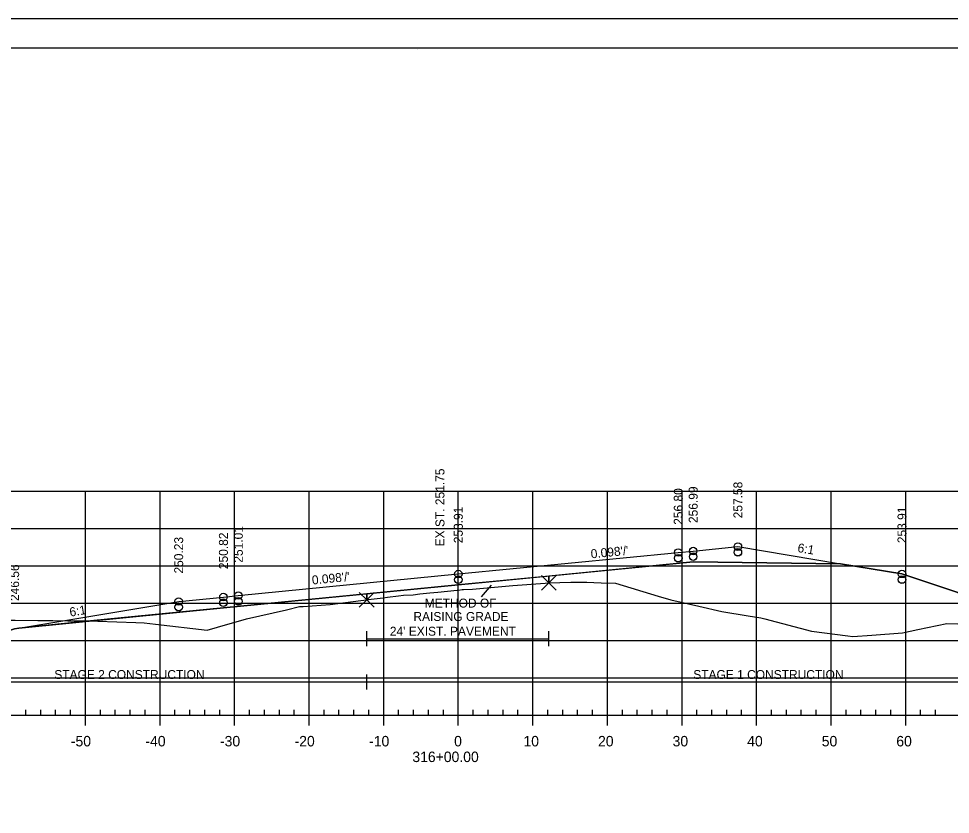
# Model space of a CAD drawing. Extents: x 1365647 to 1367999, y 387113 to 400173.
# Drawn here: x 1365835.1 to 1365960.1, y 398573 to 398679.6 of the extents above; entities that cross this region are included whole.
import ezdxf

# ---------------------------------------------------------------- set-up
doc = ezdxf.new("R2010")
doc.units = 0
for name, color, linetype in [('R_Alt Surface', 7, 'Continuous'), ('R_Axis', 7, 'Continuous'), ('R_Axis Annot', 7, 'Continuous'), ('R_Border', 7, 'Continuous'), ('R_Contours', 7, 'Continuous'), ('R_Detour', 7, 'Continuous'), ('R_Dimension', 7, 'Continuous'), ('R_Exist Surface', 7, 'Continuous'), ('R_Fin Surface', 7, 'Continuous'), ('R_Fin Surface Annot', 7, 'Continuous'), ('R_Grid', 7, 'Continuous'), ('R_No Plot', 7, 'Continuous'), ('R_Water', 7, 'Continuous'), ('R_Xsect Elev', 7, 'Continuous')]:
    doc.layers.add(name, color=color, linetype=linetype)

msp = doc.modelspace()

# ---------------------------------------------------------------- linework, layer by layer
at = {"layer": 'R_Alt Surface'}
msp.add_lwpolyline([(1365835.17, 398597.95), (1365862.59, 398600.65), (1365894.09, 398603.74), (1365925.59, 398606.82), (1365945.36, 398606.58)], dxfattribs=at)
at = {"layer": 'R_Axis'}
for p, q in [((1365749.09, 398586.29), (1366039.09, 398586.29)), ((1365836.09, 398586.29), (1365836.09, 398586.99)), ((1365838.09, 398586.29), (1365838.09, 398586.99)), ((1365840.09, 398586.29), (1365840.09, 398586.99)), ((1365842.09, 398586.29), (1365842.09, 398586.99)), ((1365844.09, 398584.89), (1365844.09, 398586.29)), ((1365846.09, 398586.29), (1365846.09, 398586.99)), ((1365848.09, 398586.29), (1365848.09, 398586.99)), ((1365850.09, 398586.29), (1365850.09, 398586.99)), ((1365852.09, 398586.29), (1365852.09, 398586.99)), ((1365854.09, 398584.89), (1365854.09, 398586.29)), ((1365856.09, 398586.29), (1365856.09, 398586.99)), ((1365858.09, 398586.29), (1365858.09, 398586.99)), ((1365860.09, 398586.29), (1365860.09, 398586.99)), ((1365862.09, 398586.29), (1365862.09, 398586.99)), ((1365864.09, 398584.89), (1365864.09, 398586.29)), ((1365866.09, 398586.29), (1365866.09, 398586.99)), ((1365868.09, 398586.29), (1365868.09, 398586.99)), ((1365870.09, 398586.29), (1365870.09, 398586.99)), ((1365872.09, 398586.29), (1365872.09, 398586.99)), ((1365874.09, 398584.89), (1365874.09, 398586.29)), ((1365876.09, 398586.29), (1365876.09, 398586.99)), ((1365878.09, 398586.29), (1365878.09, 398586.99)), ((1365880.09, 398586.29), (1365880.09, 398586.99)), ((1365882.09, 398586.29), (1365882.09, 398586.99)), ((1365884.09, 398584.89), (1365884.09, 398586.29)), ((1365886.09, 398586.29), (1365886.09, 398586.99)), ((1365888.09, 398586.29), (1365888.09, 398586.99)), ((1365890.09, 398586.29), (1365890.09, 398586.99)), ((1365892.09, 398586.29), (1365892.09, 398586.99)), ((1365894.09, 398584.89), (1365894.09, 398586.29)), ((1365896.09, 398586.29), (1365896.09, 398586.99)), ((1365898.09, 398586.29), (1365898.09, 398586.99)), ((1365900.09, 398586.29), (1365900.09, 398586.99)), ((1365902.09, 398586.29), (1365902.09, 398586.99)), ((1365904.09, 398584.89), (1365904.09, 398586.29)), ((1365906.09, 398586.29), (1365906.09, 398586.99)), ((1365908.09, 398586.29), (1365908.09, 398586.99)), ((1365910.09, 398586.29), (1365910.09, 398586.99)), ((1365912.09, 398586.29), (1365912.09, 398586.99)), ((1365914.09, 398584.89), (1365914.09, 398586.29)), ((1365916.09, 398586.29), (1365916.09, 398586.99)), ((1365918.09, 398586.29), (1365918.09, 398586.99)), ((1365920.09, 398586.29), (1365920.09, 398586.99)), ((1365922.09, 398586.29), (1365922.09, 398586.99)), ((1365924.09, 398584.89), (1365924.09, 398586.29)), ((1365926.09, 398586.29), (1365926.09, 398586.99)), ((1365928.09, 398586.29), (1365928.09, 398586.99)), ((1365930.09, 398586.29), (1365930.09, 398586.99)), ((1365932.09, 398586.29), (1365932.09, 398586.99)), ((1365934.09, 398584.89), (1365934.09, 398586.29)), ((1365936.09, 398586.29), (1365936.09, 398586.99)), ((1365938.09, 398586.29), (1365938.09, 398586.99)), ((1365940.09, 398586.29), (1365940.09, 398586.99)), ((1365942.09, 398586.29), (1365942.09, 398586.99)), ((1365944.09, 398584.89), (1365944.09, 398586.29)), ((1365946.09, 398586.29), (1365946.09, 398586.99)), ((1365948.09, 398586.29), (1365948.09, 398586.99)), ((1365950.09, 398586.29), (1365950.09, 398586.99)), ((1365952.09, 398586.29), (1365952.09, 398586.99)), ((1365954.09, 398584.89), (1365954.09, 398586.29)), ((1365956.09, 398586.29), (1365956.09, 398586.99)), ((1365958.09, 398586.29), (1365958.09, 398586.99))]:
    msp.add_line(p, q, dxfattribs=at)
at = {"layer": 'R_Border'}
for p, q in [((1365736.09, 398675.75), (1366052.27, 398675.75)), ((1365888.61, 398675.49), (1365888.61, 398675.49)), ((1365888.61, 398675.49), (1365888.61, 398675.49))]:
    msp.add_line(p, q, dxfattribs=at)
at = {"layer": 'R_Contours'}
for p, q in [((1365925.59, 398606.82), (1365906.23, 398604.93)), ((1365945.36, 398606.58), (1365925.59, 398606.82)), ((1365953.59, 398605.21), (1365945.36, 398606.58)), ((1365906.23, 398604.93), (1365894.09, 398603.74)), ((1365906.23, 398604.93), (1365906.23, 398604.02)), ((1365906.23, 398604.02), (1365906.23, 398604.93)), ((1365894.09, 398603.74), (1365881.81, 398602.53)), ((1365915.16, 398603.96), (1365920.89, 398602.24)), ((1365881.81, 398602.53), (1365862.59, 398600.65)), ((1365881.81, 398601.74), (1365881.81, 398602.53)), ((1365881.81, 398602.53), (1365881.81, 398601.74)), ((1365888.04, 398602.42), (1365888.92, 398602.54)), ((1365920.89, 398602.24), (1365922.58, 398601.72)), ((1365871.05, 398600.41), (1365872.79, 398600.83)), ((1365881.02, 398601.63), (1365881.81, 398601.74)), ((1365881.81, 398601.74), (1365882.05, 398601.77)), ((1365932.95, 398599.6), (1365934.65, 398599.31)), ((1365934.65, 398599.31), (1365935.21, 398599.18)), ((1365935.21, 398599.18), (1365941.44, 398597.55)), ((1365860.42, 398597.68), (1365861.79, 398598.07)), ((1365941.44, 398597.55), (1365946.33, 398596.92))]:
    msp.add_line(p, q, dxfattribs=at)
for points in [[(1365971.41, 398598.2), (1365974.85, 398598.12), (1365953.59, 398605.21)], [(1365895.98, 398603.18), (1365897.47, 398603.32), (1365900.44, 398603.59), (1365901.4, 398603.67), (1365905.75, 398603.99)], [(1365905.75, 398603.99), (1365906.13, 398604.02), (1365906.23, 398604.02)], [(1365906.23, 398604.02), (1365909.18, 398604.09), (1365911.34, 398604.11), (1365912.26, 398604.07), (1365913.26, 398604.01), (1365915.16, 398603.96)], [(1365882.05, 398601.77), (1365882.41, 398601.81), (1365884.02, 398602.02), (1365884.61, 398602.09), (1365886.08, 398602.27)], [(1365886.08, 398602.27), (1365886.72, 398602.34), (1365888.04, 398602.42)], [(1365888.92, 398602.54), (1365889.4, 398602.59), (1365890.28, 398602.67), (1365891.33, 398602.77)], [(1365891.33, 398602.77), (1365893.93, 398603.03), (1365894.12, 398603.05), (1365894.62, 398603.1), (1365894.79, 398603.11), (1365895.98, 398603.18)], [(1365872.79, 398600.83), (1365873.29, 398600.86), (1365876.92, 398601.13), (1365881.02, 398601.63)], [(1365922.58, 398601.72), (1365926.35, 398600.89), (1365929.42, 398600.18), (1365932.95, 398599.6)], [(1365862.59, 398600.65), (1365844.77, 398598.9), (1365845.73, 398598.89), (1365850.84, 398598.72)], [(1365861.79, 398598.07), (1365865.68, 398599.18), (1365871.05, 398600.41)], [(1365850.84, 398598.72), (1365851.96, 398598.65), (1365853.48, 398598.46), (1365860.42, 398597.68)], [(1365955.73, 398597.76), (1365959.61, 398598.56), (1365971.41, 398598.2)], [(1365949.56, 398597), (1365953.65, 398597.3), (1365955.73, 398597.76)], [(1365946.33, 398596.92), (1365947.01, 398596.81), (1365949.56, 398597)]]:
    msp.add_lwpolyline(points, dxfattribs=at)
msp.add_lwpolyline([(1365820, 398599.16), (1365823, 398599.12), (1365829.56, 398599.06), (1365844.77, 398598.9), (1365835.17, 398597.95), (1365834.59, 398597.86), (1365829.25, 398596.08)], close=True, dxfattribs=at)
at = {"layer": 'R_Detour'}
for p, q in [((1365906.23, 398604.02), (1365906.23, 398604.93)), ((1365881.81, 398601.74), (1365881.81, 398602.53))]:
    msp.add_line(p, q, dxfattribs=at)
at = {"layer": 'R_Dimension'}
msp.add_line((1365897.21, 398602.12), (1365898.53, 398603.69), dxfattribs=at)
at = {"layer": 'R_Exist Surface'}
msp.add_lwpolyline([(1365829.56, 398599.06), (1365845.73, 398598.89), (1365850.84, 398598.72), (1365851.96, 398598.65), (1365853.48, 398598.46), (1365860.42, 398597.68), (1365861.79, 398598.07), (1365865.68, 398599.18), (1365871.05, 398600.41), (1365872.79, 398600.83), (1365873.29, 398600.86), (1365876.92, 398601.13), (1365881.02, 398601.63), (1365881.81, 398601.74), (1365882.05, 398601.77), (1365882.41, 398601.81), (1365884.02, 398602.02), (1365884.61, 398602.09), (1365886.08, 398602.27), (1365886.72, 398602.34), (1365888.04, 398602.42), (1365888.92, 398602.54), (1365889.4, 398602.59), (1365890.28, 398602.67), (1365891.33, 398602.77), (1365893.93, 398603.03), (1365894.12, 398603.05), (1365894.62, 398603.1), (1365894.79, 398603.11), (1365895.98, 398603.18), (1365897.47, 398603.32), (1365900.44, 398603.59), (1365901.4, 398603.67), (1365905.75, 398603.99), (1365906.13, 398604.02), (1365906.23, 398604.02), (1365909.18, 398604.09), (1365911.34, 398604.11), (1365912.26, 398604.07), (1365913.26, 398604.01), (1365915.16, 398603.96), (1365920.89, 398602.24), (1365922.58, 398601.72), (1365926.35, 398600.89), (1365929.42, 398600.18), (1365932.95, 398599.6), (1365934.65, 398599.31), (1365935.21, 398599.18), (1365941.44, 398597.55), (1365946.33, 398596.92), (1365947.01, 398596.81), (1365949.56, 398597), (1365953.65, 398597.3), (1365955.73, 398597.76), (1365959.61, 398598.56), (1365971.41, 398598.2)], dxfattribs=at)
at = {"layer": 'R_Fin Surface'}
msp.add_lwpolyline([(1365820, 398599.16), (1365829.25, 398596.08), (1365834.59, 398597.86), (1365835.17, 398597.95), (1365856.59, 398601.52), (1365862.59, 398602.11), (1365864.59, 398602.31), (1365894.09, 398605.2), (1365923.59, 398608.09), (1365925.59, 398608.28), (1365931.59, 398608.87), (1365945.36, 398606.58), (1365953.59, 398605.21), (1365983, 398595.4), (1365989.46, 398597.56)], dxfattribs=at)
at = {"layer": 'R_Grid'}
for p, q in [((1365749.09, 398616.29), (1366039.09, 398616.29)), ((1365844.09, 398586.29), (1365844.09, 398616.29)), ((1365854.09, 398586.29), (1365854.09, 398616.29)), ((1365864.09, 398586.29), (1365864.09, 398616.29)), ((1365874.09, 398586.29), (1365874.09, 398616.29)), ((1365884.09, 398586.29), (1365884.09, 398616.29)), ((1365894.09, 398586.29), (1365894.09, 398616.29)), ((1365904.09, 398586.29), (1365904.09, 398616.29)), ((1365914.09, 398586.29), (1365914.09, 398616.29)), ((1365924.09, 398586.29), (1365924.09, 398616.29)), ((1365934.09, 398586.29), (1365934.09, 398616.29)), ((1365944.09, 398586.29), (1365944.09, 398616.29)), ((1365954.09, 398586.29), (1365954.09, 398616.29)), ((1365749.09, 398611.29), (1366039.09, 398611.29)), ((1365749.09, 398606.29), (1366039.09, 398606.29)), ((1365749.09, 398601.29), (1366039.09, 398601.29)), ((1365749.09, 398596.29), (1366039.09, 398596.29)), ((1365749.09, 398591.29), (1366039.09, 398591.29)), ((1365749.09, 398586.29), (1366039.09, 398586.29))]:
    msp.add_line(p, q, dxfattribs=at)
at = {"layer": 'R_No Plot'}
for p, q in [((1365723.69, 398679.65), (1366057.03, 398679.65)), ((1365881.85, 398602.16), (1365881.82, 398602.49))]:
    msp.add_line(p, q, dxfattribs=at)
msp.add_lwpolyline([(1365723.69, 398679.65), (1366057.03, 398679.65), (1366057.03, 398466.31), (1365723.69, 398466.31)], close=True, dxfattribs=at)
for points in [[(1365906.23, 398604.02), (1365905.23, 398605.02), (1365906.23, 398604.02), (1365905.23, 398603.02), (1365906.23, 398604.02), (1365907.23, 398603.02), (1365906.23, 398604.02), (1365907.23, 398605.02)], [(1365881.81, 398601.74), (1365880.81, 398602.74), (1365881.81, 398601.74), (1365880.81, 398600.74), (1365881.81, 398601.74), (1365882.81, 398600.74), (1365881.81, 398601.74), (1365882.81, 398602.74)]]:
    msp.add_lwpolyline(points, dxfattribs=at)
for centre in [(1365923.59, 398608.09), (1365925.59, 398608.28), (1365931.59, 398608.87), (1365931.59, 398608.12), (1365931.59, 398608.09), (1365923.59, 398607.33), (1365923.59, 398607.31), (1365925.59, 398607.53), (1365925.59, 398607.51), (1365894.09, 398605.2), (1365894.09, 398604.44), (1365894.09, 398604.42), (1365953.59, 398605.21), (1365953.59, 398604.45), (1365953.59, 398604.43), (1365862.59, 398602.11), (1365864.59, 398602.31), (1365864.59, 398601.55), (1365856.59, 398601.52), (1365856.59, 398600.77), (1365856.59, 398600.74), (1365862.59, 398601.36), (1365862.59, 398601.33), (1365864.59, 398601.53)]:
    msp.add_circle(centre, 0.5, dxfattribs=at)
at = {"layer": 'R_Water'}
for p, q in [((1365881.81, 398595.53), (1365881.81, 398597.53)), ((1365906.23, 398595.52), (1365906.23, 398597.52)), ((1365881.81, 398596.53), (1365906.23, 398596.53)), ((1365881.81, 398589.73), (1365881.81, 398591.73)), ((1365820, 398590.73), (1365881.81, 398590.73)), ((1365881.81, 398590.73), (1365989.46, 398590.73))]:
    msp.add_line(p, q, dxfattribs=at)

# ---------------------------------------------------------------- texts
at = {"layer": 'R_Axis Annot'}
for s, p in [('-50', (1365842.13, 398582.09)), ('-40', (1365852.13, 398582.09)), ('-30', (1365862.13, 398582.09)), ('-20', (1365872.13, 398582.09)), ('-10', (1365882.13, 398582.09)), ('0', (1365893.53, 398582.09)), ('10', (1365902.83, 398582.09)), ('20', (1365912.83, 398582.09)), ('30', (1365922.83, 398582.09)), ('40', (1365932.83, 398582.09)), ('50', (1365942.83, 398582.09)), ('60', (1365952.83, 398582.09)), ('316+00.00', (1365887.93, 398579.99))]:
    msp.add_text(s, height=1.4, dxfattribs=at).set_placement(p)
at = {"layer": 'R_Fin Surface Annot'}
for s, rotation, p in [("0.098'/'", 5.5972, (1365911.91, 398607.29)), ('6:1', 350.5377, (1365939.52, 398608.16)), ("0.098'/'", 5.5972, (1365874.52, 398603.78)), ('6:1', 9.4624, (1365842.05, 398599.48))]:
    msp.add_text(s, height=1.2, rotation=rotation, dxfattribs=at).set_placement(p)
at = {"layer": 'R_Water'}
for s, p in [('METHOD OF', (1365889.59, 398600.7)), ('RAISING GRADE', (1365888.07, 398598.9)), ("24' EXIST. PAVEMENT", (1365884.91, 398596.93)), ('STAGE 2 CONSTRUCTION', (1365839.91, 398591.12)), ('STAGE 1 CONSTRUCTION', (1365925.6, 398591.12))]:
    msp.add_text(s, height=1.2, dxfattribs=at).set_placement(p)
at = {"layer": 'R_Xsect Elev'}
for s, p in [('EXIST. 251.75', (1365892.23, 398608.9)), ('257.58', (1365932.19, 398612.66)), ('256.80', (1365924.19, 398611.79)), ('256.99', (1365926.19, 398612.03)), ('253.91', (1365894.69, 398609.32)), ('253.91', (1365954.19, 398609.33)), ('251.01', (1365865.19, 398606.72)), ('250.23', (1365857.19, 398605.26)), ('250.82', (1365863.19, 398605.85)), ('246.56', (1365835.19, 398601.58))]:
    msp.add_text(s, height=1.2, rotation=90, dxfattribs=at).set_placement(p)

doc.saveas('drawing.dxf')
